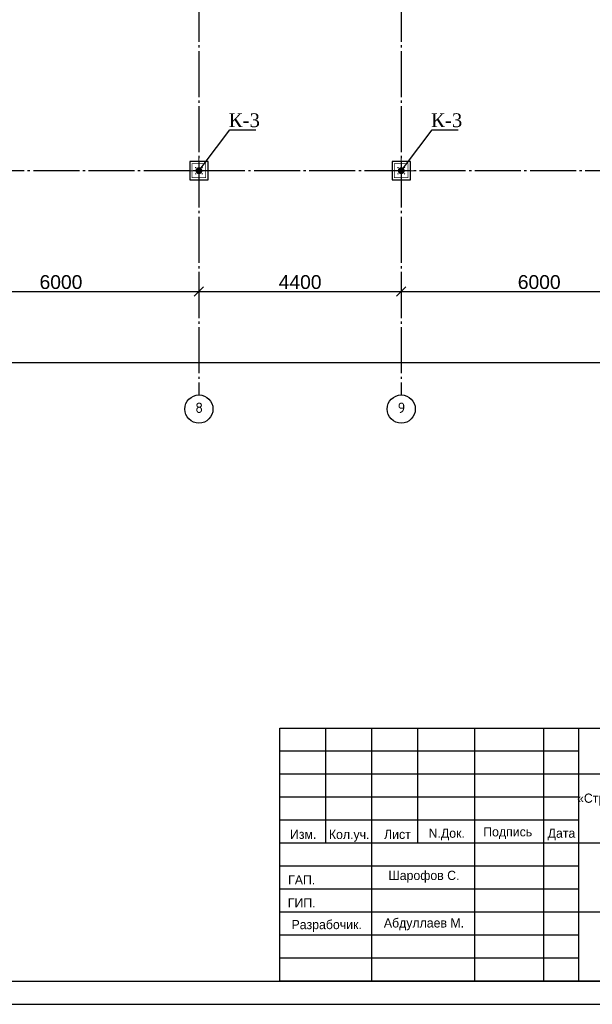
# Model space of a CAD drawing. Header units: millimetres. Extents: x -33345 to 4712671, y -3392 to 121473.
# Tile 373 of 656: x 2184396 to 2196849, y 44501 to 65891. Entities that reach past the tile are written whole.
import ezdxf
from ezdxf import colors
from ezdxf.entities.mleader import LeaderData, LeaderLine
from ezdxf.math import Vec2, Vec3

# ---------------------------------------------------------------- set-up
doc = ezdxf.new("R2010")
doc.units = ezdxf.units.MM
doc.linetypes.add('CENTER2', pattern=[28.575, 19.05, -3.175, 3.175, -3.175])
doc.linetypes.add('ГОСТ 2.303 5', pattern=[24, 20, -1.5, 1, -1.5])
for name, color, linetype, lineweight in [('0.25', 7, 'Continuous', 25), ('ACO-текст', 7, 'Continuous', 20), ('Текст', 7, 'Continuous', 20)]:
    doc.layers.add(name, color=color, linetype=linetype, lineweight=lineweight)
doc.layers.add('00-Axes', color=1, linetype='CENTER2')
doc.styles.add('ISO', font='isocpeui.ttf')
doc.styles.add('ISOCPEUR_1.00', font='isocpeui.ttf')
doc.styles.add('simp 0', font='isocpeui.ttf')
doc.styles.get("Standard").update_dxf_attribs({"font": 'arial.ttf'})
doc.styles.add('Times New Roman', font='times.ttf')
doc.styles.add('X-U-RW-01$0$StyleROMANS', font='GOTHIC.TTF')
doc.dimstyles.new('ISO-25$0', dxfattribs={"dimtxt": 300, "dimasz": 200, "dimexe": 100, "dimexo": 300, "dimgap": 50, "dimtad": 1, "dimdec": 0, "dimtxsty": 'Standard', "dimblk": 'OBLIQUE', "dimcen": 250, "dimadec": 0, "dimazin": 0, "dimtfac": 1, "dimtdec": 0, "dimtmove": 0, "dimatfit": 3, "dimldrblk": 'OBLIQUE', "dimfxl": 1.25, "dimarcsym": 0})

# ---------------------------------------------------------------- blocks, each defined once
blk = doc.blocks.new('*U282')
at = {"layer": '0.25', "color": 5, "linetype": 'Continuous', "lineweight": 25, "ltscale": 100}
blk.add_lwpolyline([(-72619, 0), (0, 0), (0, 42000), (-72619, 42000), (-72619, 0)], dxfattribs=at)
at = {"layer": '0.25', "color": 7, "linetype": 'Continuous', "lineweight": 30, "ltscale": 100}
blk.add_lwpolyline([(-70619, 500), (-500, 500), (-500, 41500), (-70619, 41500), (-70619, 500)], dxfattribs=at)
blk = doc.blocks.new('medgor')
at = {"ltscale": 25}
for p, q in [((-44011134, 22929075), (-44011134, 22934575)), ((-44010134, 22932075), (-44010134, 22934575)), ((-44009134, 22929075), (-44009134, 22934575)), ((-44008134, 22932075), (-44008134, 22934575)), ((-44006889, 22929075), (-44006889, 22934575)), ((-44005389, 22929075), (-44005389, 22934575)), ((-44004634, 22929075), (-44004634, 22934575)), ((-44004634, 22934075), (-44011134, 22934075)), ((-43992634, 22933575), (-44011134, 22933575)), ((-44004634, 22933075), (-44011134, 22933075)), ((-44004634, 22932575), (-44011134, 22932575)), ((-43992634, 22932075), (-44011134, 22932075)), ((-44004634, 22931575), (-44011134, 22931575)), ((-44004634, 22931075), (-44011134, 22931075)), ((-43992634, 22930575), (-44011134, 22930575)), ((-44004634, 22930075), (-44011134, 22930075)), ((-44004634, 22929575), (-44011134, 22929575))]:
    blk.add_line(p, q, dxfattribs=at)
blk.add_lwpolyline([(-44011134, 22934575), (-43992634, 22934575), (-43992634, 22929075), (-44011134, 22929075)], close=True, dxfattribs=at)
at = {"layer": 'Текст', "char_height": 200, "attachment_point": 8, "style": 'X-U-RW-01$0$StyleROMANS'}
for s, insert, width in [('\\pxqc;«Строительство 5-этажного административного здания Управления Департамента по борьбе с экономическими преступлениями города Ташкента»', (-43998711, 22932559), 11910.39), ('Изм.', (-44010625, 22932165), 748.42), ('Лист', (-44008575, 22932165), 748.42), ('Подпись', (-44006177, 22932165), 748.42), ('Кол.уч.', (-44009625, 22932105), 748.42), ('N.Док.', (-44007503, 22932135), 748.42), ('Дата', (-44005008, 22932135), 748.42), ('ГАП.', (-44010657, 22931178), 748.42), ('Шарофов С.', (-44007998, 22931215), 2029.72), ('ГИП.', (-44010657, 22930678), 748.42), ('Разрабочик.', (-44010114, 22930147), 748.42), ('Абдуллаев М.', (-44007998, 22930183), 2180.46)]:
    blk.add_mtext(s, dxfattribs=dict(at, insert=insert, width=width))
blk = doc.blocks.new('_Oblique')
at = {"color": 0, "linetype": 'ByBlock', "lineweight": -2}
blk.add_line((-0.5, -0.5), (0.5, 0.5), dxfattribs=at)
blk = doc.blocks.new('*D3249')
at = {"color": 0, "lineweight": -2, "transparency": 16777216}
for p, q in [((2182294, 60286), (2182294, 60086)), ((2188294, 60286), (2188294, 60086)), ((2182294, 59986), (2188294, 59986))]:
    blk.add_line(p, q, dxfattribs=at)
at = {"layer": 'Defpoints', "color": 0, "transparency": 16777216}
for p in [(2182294, 59986), (2188294, 59986), (2188294, 59986)]:
    blk.add_point(p, dxfattribs=at)
at = {"color": 0, "lineweight": -2, "transparency": 16777216, "xscale": 200, "yscale": 200, "zscale": 200, "rotation": 180}
blk.add_blockref('_Oblique', (2182294, 59986), dxfattribs=at)
at = {"color": 0, "lineweight": -2, "transparency": 16777216, "xscale": 200, "yscale": 200, "zscale": 200}
blk.add_blockref('_Oblique', (2188294, 59986), dxfattribs=at)
at = {"color": 0, "lineweight": 0, "transparency": 16777216, "insert": (2185294, 60189), "char_height": 300, "attachment_point": 5}
blk.add_mtext('6000', dxfattribs=at)
blk = doc.blocks.new('*D3250')
at = {"color": 0, "lineweight": -2, "transparency": 16777216}
for p, q in [((2188294, 60286), (2188294, 60086)), ((2192694, 60286), (2192694, 60086)), ((2188294, 59986), (2192694, 59986))]:
    blk.add_line(p, q, dxfattribs=at)
at = {"layer": 'Defpoints', "color": 0, "transparency": 16777216}
for p in [(2188294, 59986), (2192694, 59986), (2192694, 59986)]:
    blk.add_point(p, dxfattribs=at)
at = {"color": 0, "lineweight": -2, "transparency": 16777216, "xscale": 200, "yscale": 200, "zscale": 200, "rotation": 180}
blk.add_blockref('_Oblique', (2188294, 59986), dxfattribs=at)
at = {"color": 0, "lineweight": -2, "transparency": 16777216, "xscale": 200, "yscale": 200, "zscale": 200}
blk.add_blockref('_Oblique', (2192694, 59986), dxfattribs=at)
at = {"color": 0, "lineweight": 0, "transparency": 16777216, "insert": (2190494, 60189), "char_height": 300, "attachment_point": 5}
blk.add_mtext('4400', dxfattribs=at)
blk = doc.blocks.new('*D3251')
at = {"color": 0, "lineweight": -2, "transparency": 16777216}
for p, q in [((2192694, 60286), (2192694, 60086)), ((2198694, 60286), (2198694, 60086)), ((2192694, 59986), (2198694, 59986))]:
    blk.add_line(p, q, dxfattribs=at)
at = {"layer": 'Defpoints', "color": 0, "transparency": 16777216}
for p in [(2192694, 59986), (2198694, 59986), (2198694, 59986)]:
    blk.add_point(p, dxfattribs=at)
at = {"color": 0, "lineweight": -2, "transparency": 16777216, "xscale": 200, "yscale": 200, "zscale": 200, "rotation": 180}
blk.add_blockref('_Oblique', (2192694, 59986), dxfattribs=at)
at = {"color": 0, "lineweight": -2, "transparency": 16777216, "xscale": 200, "yscale": 200, "zscale": 200}
blk.add_blockref('_Oblique', (2198694, 59986), dxfattribs=at)
at = {"color": 0, "lineweight": 0, "transparency": 16777216, "insert": (2195694, 60189), "char_height": 300, "attachment_point": 5}
blk.add_mtext('6000', dxfattribs=at)
blk = doc.blocks.new('*D2094')
at = {"color": 0, "lineweight": -2, "transparency": 16777216}
for p, q in [((2145294, 58739), (2145294, 58539)), ((2204694, 58739), (2204694, 58539)), ((2204694, 58439), (2145294, 58439))]:
    blk.add_line(p, q, dxfattribs=at)
at = {"layer": 'Defpoints', "color": 0, "transparency": 16777216}
for p in [(2145294, 58439), (2145294, 58439), (2204694, 58439)]:
    blk.add_point(p, dxfattribs=at)
at = {"color": 0, "lineweight": -2, "transparency": 16777216, "xscale": 200, "yscale": 200, "zscale": 200, "rotation": 180}
blk.add_blockref('_Oblique', (2145294, 58439), dxfattribs=at)
at = {"color": 0, "lineweight": -2, "transparency": 16777216, "xscale": 200, "yscale": 200, "zscale": 200}
blk.add_blockref('_Oblique', (2204694, 58439), dxfattribs=at)
at = {"color": 0, "lineweight": 0, "transparency": 16777216, "insert": (2174994, 58642), "char_height": 300, "attachment_point": 5}
blk.add_mtext('59400', dxfattribs=at)
blk = doc.blocks.new('column')
at = {"lineweight": 0}
for points in [[(-68, 56, -1), (-68, 86, -1)], [(68, 56, 1), (68, 86, 1)], [(-68, -56, 1), (-68, -86, 1)], [(68, -56, -1), (68, -86, -1)]]:
    blk.add_hatch(color=0, dxfattribs=at).paths.add_polyline_path(points)
at = {"color": 0, "lineweight": 0}
for p, q in [((0, 300), (0, -300)), ((300, 0), (-300, 0))]:
    blk.add_line(p, q, dxfattribs=at)
at = {"lineweight": 30}
blk.add_lwpolyline([(-200, 200), (200, 200), (200, -200), (-200, -200)], close=True, dxfattribs=at)
at = {"color": 0, "lineweight": 0, "const_width": 15}
blk.add_lwpolyline([(150, -150), (150, 150), (-150, 150), (-150, -150)], close=True, dxfattribs=at)
blk = doc.blocks.new('_Dot')
at = {"color": 0, "linetype": 'ByBlock', "lineweight": -2}
blk.add_line((-0.5, 0), (-1, 0), dxfattribs=at)
at = {"color": 0, "linetype": 'ByBlock', "const_width": 0.5}
blk.add_lwpolyline([(-0.25, 0, 1), (0.25, 0, 1)], format="xyb", close=True, dxfattribs=at)

msp = doc.modelspace()

# ---------------------------------------------------------------- linework, layer by layer
at = {"layer": '00-Axes', "color": 251, "linetype": 'ГОСТ 2.303 5', "ltscale": 50, "true_color": 0x636466, "elevation": 1359241.496}
for points in [[(2188294.006, 80810.219), (2188294.006, 57738.613)], [(2192694.006, 80810.219), (2192694.006, 57738.613)], [(2204894.006, 62610.219), (2140294.006, 62610.219)]]:
    msp.add_lwpolyline(points, dxfattribs=at)
at = {"layer": '00-Axes', "color": 219, "linetype": 'ByBlock', "ltscale": 100, "true_color": 0x642165}
for centre in [(2188294.006, 57432.653, 1359241.496), (2192694.006, 57432.653, 1359241.496)]:
    msp.add_circle(centre, 305.96, dxfattribs=at)

# ---------------------------------------------------------------- block references
at = {"xscale": -1, "rotation": 270}
for p in [(2188294.006, 62610.219, 1359241.496), (2192694.006, 62610.219, 1359241.496)]:
    msp.add_blockref('column', p, dxfattribs=at)
msp.add_blockref('medgor', (46201186.085, -22884073.497, 1359241.5))
at = {"layer": '0.25', "ltscale": 100, "transparency": 33554687}
msp.add_blockref('*U282', (2209051.977, 44501.326, 1359241.5), dxfattribs=at)

# ---------------------------------------------------------------- texts
at = {"insert": (351439.431, 62275.551), "char_height": 500, "width": 9875.6458, "attachment_point": 1, "style": 'ISO'}
msp.add_mtext('\\pi4343.31532;{\\LА-А\\P\\pi0;Армирование приямка. M 1:20}', dxfattribs=at)
at = {"layer": '00-Axes', "color": 219, "linetype": 'ByBlock', "ltscale": 100, "true_color": 0x642165, "char_height": 226.05869, "attachment_point": 1, "style": 'ISOCPEUR_1.00'}
for s, insert in [('\\pxqc;{\\fISOCPEUR|b0|i0|c204|p34;8}', (2187912.84, 57572.458, 1359241.496)), ('\\pxqc;{\\fISOCPEUR|b0|i0|c204|p34;9}', (2192312.84, 57572.458, 1359241.496))]:
    msp.add_mtext_dynamic_manual_height_columns(s, width=772.47909, gutter_width=706.433, heights=[0], dxfattribs=dict(at, insert=insert))
at = {"layer": 'ACO-текст', "char_height": 300, "width": 3709.09797, "attachment_point": 1, "style": 'simp 0'}
for insert in [(1950520.376, 58582.633), (2065139.565, 58582.633)]:
    msp.add_mtext('\\pi-651.92829,l900;Дюбель-шпильки\\P\\pi183.75353;М12х130', dxfattribs=dict(at, insert=insert))

# ---------------------------------------------------------------- dimensions: what is measured, and where the dimension line sits
at = {"color": 18, "lineweight": 0, "true_color": 0x000000}
for base, p1, p2, picture, middle in [((2188294.006, 59985.847, 1359241.496), (2182294.006, 59985.847, 1359241.496), (2188294.006, 59985.847, 1359241.496), '*D3249', (2185294.006, 60189.019, 1359241.496)), ((2192694.006, 59985.847, 1359241.496), (2188294.006, 59985.847, 1359241.496), (2192694.006, 59985.847, 1359241.496), '*D3250', (2190494.006, 60189.019, 1359241.496)), ((2198694.006, 59985.847, 1359241.496), (2192694.006, 59985.847, 1359241.496), (2198694.006, 59985.847, 1359241.496), '*D3251', (2195694.006, 60189.019, 1359241.496)), ((2145294.006, 58438.613, 1359241.496), (2204694.006, 58438.613, 1359241.496), (2145294.006, 58438.613, 1359241.496), '*D2094', (2174994.006, 58641.785, 1359241.496))]:
    dim = msp.add_linear_dim(base=base, p1=p1, p2=p2, dimstyle='ISO-25$0', dxfattribs=at)
    dim.commit()
    dim.dimension.update_dxf_attribs({"geometry": picture, "text_midpoint": middle})

# ---------------------------------------------------------------- leaders
ml = msp.add_multileader_mtext('Standard')
ml.set_content('\\pxt11;К-3', color=256, style='Times New Roman')
ml.set_leader_properties()
ml.set_arrow_properties(name='DOT')
ml.build(insert=Vec2(0, 0))
ml.multileader.update_dxf_attribs({"has_dogleg": 0, "text_left_attachment_type": 6, "text_right_attachment_type": 6, "dogleg_length": 0.36, "arrow_head_size": 150})
ctx = ml.context
ctx.base_point, ctx.char_height, ctx.arrow_head_size, ctx.plane_origin = Vec3(2188968.759, 63496.898, 1359241.496), 300, 150, Vec3(2185358.985, 59000.804, 1359241.496)
ctx.left_attachment, ctx.right_attachment, ctx.text_align_type = 6, 6, 1
notes = []
notes.append((ctx, [(0, (1, 1, 0), (2188968.399, 63496.898, 1359241.496), (1, 0), 0.36, [(1, [(2188294.006, 62610.219, 1359241.496)], 0, [])])]))
ctx.mtext.insert, ctx.mtext.width, ctx.mtext.alignment, ctx.mtext.flow_direction = Vec3(2189280.6, 63856.898, 1359241.496), 558.68226, 2, 5
ml = msp.add_multileader_mtext('Standard')
ml.set_content('\\pxt11;К-3', color=256, style='Times New Roman')
ml.set_leader_properties()
ml.set_arrow_properties(name='DOT')
ml.build(insert=Vec2(0, 0))
ml.multileader.update_dxf_attribs({"has_dogleg": 0, "text_left_attachment_type": 6, "text_right_attachment_type": 6, "dogleg_length": 0.36, "arrow_head_size": 150})
ctx = ml.context
ctx.base_point, ctx.char_height, ctx.arrow_head_size, ctx.plane_origin = Vec3(2193368.759, 63496.898, 1359241.496), 300, 150, Vec3(2189758.985, 59000.804, 1359241.496)
ctx.left_attachment, ctx.right_attachment, ctx.text_align_type = 6, 6, 1
notes.append((ctx, [(0, (1, 1, 0), (2193368.399, 63496.898, 1359241.496), (1, 0), 0.36, [(1, [(2192694.006, 62610.219, 1359241.496)], 0, [])])]))
ctx.mtext.insert, ctx.mtext.width, ctx.mtext.alignment, ctx.mtext.flow_direction = Vec3(2193680.6, 63856.898, 1359241.496), 558.68226, 2, 5
for ctx, leaders in notes:
    for number, flags, end, landing, length, lines in leaders:
        leader = LeaderData()
        leader.index, (leader.has_last_leader_line, leader.has_dogleg_vector, leader.attachment_direction) = number, flags
        leader.last_leader_point, leader.dogleg_vector, leader.dogleg_length = Vec3(end), Vec3(landing), length
        for number, points, colour, breaks in lines:
            line = LeaderLine()
            line.index, line.vertices, line.color, line.breaks = number, Vec3.list(points), colors.encode_raw_color(colour), breaks
            leader.lines.append(line)
        ctx.leaders.append(leader)

doc.saveas('drawing.dxf')
